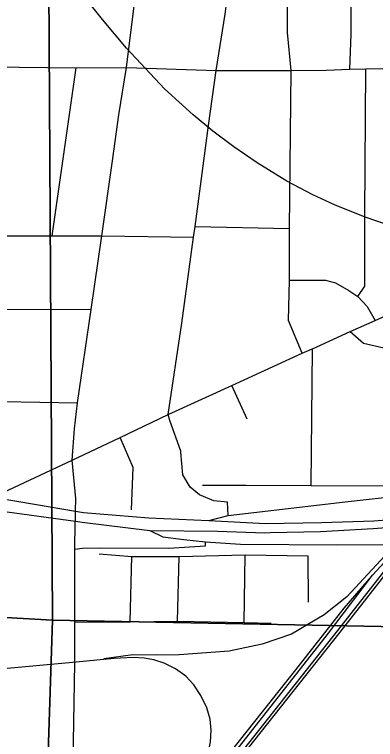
# Model space of a CAD drawing. Extents: x 0 to 34, y 0 to 22.
# Drawn here: x 5.012 to 5.337, y 17.285 to 17.938 of the extents above; entities that cross this region are included whole.
import ezdxf

# ---------------------------------------------------------------- set-up
doc = ezdxf.new("R2010")
doc.units = 0
for name, color, linetype in [('GM_X_City_Street', 7, 'Continuous'), ('GM_X_Interchange_Ramps', 7, 'Continuous'), ('GM_X_Rail_Line', 7, 'Continuous'), ('GM_X_Section', 7, 'Continuous'), ('GM_X_State_Route', 7, 'Continuous'), ('GM_X_US_Route', 7, 'Continuous')]:
    doc.layers.add(name, color=color, linetype=linetype)

msp = doc.modelspace()

# ---------------------------------------------------------------- linework, layer by layer
at = {"layer": 'GM_X_City_Street'}
for p, q in [((5.04565, 17.73894), (5.06718, 17.89019)), ((5.17432, 17.74734), (5.25921, 17.74571)), ((4.89248, 17.67355), (5.08075, 17.67253)), ((5.27862, 17.514), (5.27993, 17.63717)), ((5.22094, 17.57362), (5.20731, 17.60408)), ((5.11579, 17.39114), (5.1172, 17.44988)), ((5.15846, 17.39168), (5.15992, 17.45004)), ((5.21842, 17.3906), (5.2193, 17.45136)), ((5.27635, 17.40895), (5.27602, 17.4507))]:
    msp.add_line(p, q, dxfattribs=at)
for points in [[(5.31331, 17.88916), (5.31458, 17.92078), (5.31459, 17.99596), (5.31522, 18.07525), (5.30739, 18.11062)], [(5.14994, 17.57804), (5.16224, 17.66035), (5.17271, 17.73768), (5.17432, 17.74734), (5.1864, 17.83836), (5.19328, 17.888), (5.20128, 17.9387), (5.20891, 17.99592), (5.21644, 18.05236)], [(5.0637, 17.5368), (5.06575, 17.56497), (5.06839, 17.58844), (5.08075, 17.67253), (5.0902, 17.73896), (5.09994, 17.80647), (5.10566, 17.84806), (5.11257, 17.89073), (5.12, 17.95115), (5.12767, 18.00305)], [(5.27069, 17.63329), (5.25832, 17.6628), (5.25914, 17.69889), (5.25921, 17.74571), (5.2606, 17.88794), (5.25726, 17.92206), (5.25768, 17.99681)], [(4.58363, 17.89219), (4.63004, 17.8916), (4.67381, 17.8916), (4.75452, 17.89122), (4.76556, 17.89113), (4.89381, 17.89047), (4.99001, 17.89113), (5.06718, 17.89019), (5.11257, 17.89073), (5.19328, 17.888), (5.2606, 17.88794), (5.29222, 17.88835), (5.31331, 17.88916), (5.32785, 17.88945), (5.37413, 17.89038), (5.38183, 17.89137), (5.45604, 17.90092), (5.51281, 17.90741)], [(5.32066, 17.68421), (5.32697, 17.69362), (5.32697, 17.75809), (5.32785, 17.88945)], [(4.57788, 17.73464), (4.59132, 17.73883), (4.59938, 17.7394), (4.61015, 17.73981), (4.63265, 17.73943), (4.66723, 17.73919), (4.76474, 17.7396), (4.83056, 17.73835), (4.89284, 17.73974), (4.98861, 17.73894), (5.04565, 17.73894), (5.0902, 17.73896), (5.17271, 17.73768)], [(5.31382, 17.65287), (5.3361, 17.66271), (5.37759, 17.68165), (5.4166, 17.69788), (5.43172, 17.70487), (5.4437, 17.71214), (5.45406, 17.72157), (5.46196, 17.72992), (5.465, 17.73405)], [(5.25914, 17.69889), (5.29155, 17.69912), (5.30056, 17.6967), (5.31269, 17.68976), (5.32066, 17.68421), (5.32898, 17.6752), (5.3361, 17.66271)], [(5.27901, 17.63678), (5.27993, 17.63717), (5.31382, 17.65287)], [(5.31382, 17.65287), (5.3258, 17.64222), (5.3441, 17.63808), (5.41582, 17.63706), (5.49928, 17.63396), (5.53034, 17.63453), (5.53424, 17.63469), (5.54381, 17.6345), (5.55742, 17.63424), (5.5673, 17.63424), (5.57217, 17.63401), (5.57669, 17.63437), (5.67207, 17.63353), (5.73399, 17.63201), (5.7972, 17.63066)], [(5.14994, 17.57804), (5.20731, 17.60408), (5.27069, 17.63329), (5.27901, 17.63678)], [(4.9878, 17.59653), (4.99553, 17.59073), (5.00076, 17.58964), (5.06839, 17.58844)], [(5.0637, 17.5368), (5.10687, 17.55722), (5.14994, 17.57804)], [(5.11704, 17.49192), (5.1185, 17.53011), (5.10687, 17.55722)], [(4.96037, 17.48824), (4.9733, 17.49455), (4.99221, 17.50339), (5.0637, 17.5368)], [(5.06447, 17.25734), (5.0647, 17.28286), (5.06591, 17.35404), (5.06607, 17.39087), (5.06589, 17.4567), (5.06646, 17.48033), (5.0665, 17.48174), (5.06675, 17.4908), (5.06707, 17.50216), (5.0637, 17.5368)], [(5.18104, 17.51436), (5.22007, 17.51436), (5.27862, 17.514), (5.37222, 17.51364)], [(5.08794, 17.45251), (5.1172, 17.44988), (5.15992, 17.45004), (5.2193, 17.45136), (5.27602, 17.4507)], [(5.06607, 17.39087), (5.11579, 17.39114), (5.15846, 17.39168), (5.21842, 17.3906), (5.24273, 17.39006)]]:
    msp.add_lwpolyline(points, dxfattribs=at)
at = {"layer": 'GM_X_Interchange_Ramps'}
for points in [[(5.16154, 17.5439), (5.16146, 17.54503), (5.15137, 17.57265), (5.14994, 17.57804)], [(5.20408, 17.48686), (5.20326, 17.49898), (5.19098, 17.5001), (5.17815, 17.50568), (5.16978, 17.51237), (5.16308, 17.52354), (5.16154, 17.5439)], [(5.06589, 17.4567), (5.07298, 17.45761), (5.08925, 17.45777), (5.15042, 17.45744), (5.18352, 17.45956), (5.18357, 17.4631)]]:
    msp.add_lwpolyline(points, dxfattribs=at)
at = {"layer": 'GM_X_Rail_Line'}
for points in [[(5.34998, 17.74783), (5.32736, 17.75569), (5.29962, 17.76677), (5.28014, 17.7758), (5.25688, 17.78822), (5.22994, 17.80472), (5.20896, 17.81917), (5.19026, 17.83331), (5.1725, 17.84793), (5.14684, 17.87153), (5.1124, 17.90819), (5.09095, 17.93388), (5.07163, 17.95823), (5.0468, 17.99359), (5.00406, 18.0555)], [(5.18611, 17.2315), (5.30463, 17.38192), (5.4279, 17.53919), (5.4633, 17.58845), (5.4731, 17.60062), (5.4855, 17.61669), (5.50235, 17.6374), (5.51452, 17.6504), (5.52534, 17.66153), (5.53679, 17.67204), (5.57612, 17.70513), (5.60213, 17.72437), (5.62002, 17.73717), (5.6479, 17.75467), (5.7024, 17.78898), (5.77784, 17.83755), (5.8846, 17.90634), (5.90298, 17.9175), (5.91963, 17.92652), (5.93087, 17.93169), (5.94753, 17.93809)], [(4.35425, 16.13582), (4.36394, 16.1559), (4.37306, 16.17358), (4.37894, 16.18451), (4.38539, 16.19657), (4.3962, 16.21566), (4.40265, 16.22618), (4.41023, 16.23895), (4.41936, 16.25257), (4.43182, 16.27161), (4.44445, 16.29), (4.45779, 16.30811), (4.46957, 16.32325), (4.70422, 16.62171), (4.84778, 16.80473), (4.95343, 16.93934), (5.08034, 17.10039), (5.11908, 17.14989), (5.18416, 17.23304), (5.30267, 17.38345), (5.42591, 17.54069), (5.4633, 17.58845)], [(5.46307, 17.58898), (5.42473, 17.54014), (5.38275, 17.49159), (5.3106, 17.41377), (5.29035, 17.39753), (5.26101, 17.37996), (5.23457, 17.37091), (5.20487, 17.36457), (5.15978, 17.36131), (5.13913, 17.36113), (5.11831, 17.36131), (5.09208, 17.35766)], [(5.39885, 17.50616), (5.37427, 17.48146), (5.35487, 17.45614), (5.33381, 17.43306)], [(5.14205, 17.18746), (5.16145, 17.21159), (5.29437, 17.38101), (5.33381, 17.43306)], [(5.33381, 17.43306), (5.33087, 17.42983), (5.30818, 17.40353), (5.26445, 17.34796), (5.20592, 17.27365), (5.18159, 17.24208), (5.17681, 17.23592), (5.15975, 17.2152), (5.15011, 17.20049), (5.14205, 17.18746)], [(5.15975, 17.2152), (5.16299, 17.22344), (5.17916, 17.25462), (5.18361, 17.26364), (5.1863, 17.27358), (5.18817, 17.28291), (5.18858, 17.29347), (5.18775, 17.30332), (5.18465, 17.31378), (5.17936, 17.32466), (5.17315, 17.3345), (5.1659, 17.34206), (5.15657, 17.34869), (5.14642, 17.35398), (5.13699, 17.35688), (5.1285, 17.35843), (5.11845, 17.35895), (5.10146, 17.35802), (5.06095, 17.35408), (5.0018, 17.3488)]]:
    msp.add_lwpolyline(points, dxfattribs=at)
at = {"layer": 'GM_X_Section'}
for points in [[(4.05276, 18.48869), (5.03965, 18.48463), (5.04609, 17.39252), (4.04846, 17.44949)], [(5.03965, 18.48463), (5.61791, 18.48139), (5.53096, 18.32812), (5.55642, 18.12958), (5.94095, 17.65517), (5.94104, 17.65505), (5.94524, 17.63735), (5.96217, 17.59121), (6.02854, 17.45475), (6.02664, 17.37374), (5.04609, 17.39252)], [(4.04846, 17.44949), (5.04609, 17.39252), (5.01599, 16.47353), (4.01128, 16.47685)], [(5.04609, 17.39252), (6.02664, 17.37374), (6.0151, 16.4351), (5.01599, 16.47353)]]:
    msp.add_lwpolyline(points, close=True, dxfattribs=at)
at = {"layer": 'GM_X_State_Route'}
for points in [[(5.1865, 17.48246), (5.20408, 17.48686), (5.30915, 17.49915), (5.37124, 17.50632), (5.39079, 17.5096), (5.40943, 17.51497), (5.42643, 17.52112), (5.4419, 17.52803), (5.45659, 17.53548), (5.47183, 17.54645), (5.4828, 17.55621), (5.4907, 17.56432), (5.49804, 17.57376), (5.50397, 17.58242), (5.51098, 17.59306), (5.51932, 17.60907), (5.5265, 17.62464), (5.53034, 17.63453), (5.53065, 17.63568), (5.53276, 17.64221), (5.54155, 17.66567), (5.54686, 17.67278)], [(4.97848, 17.49384), (5.0665, 17.48174), (5.07254, 17.48091), (5.13349, 17.47352)], [(5.13349, 17.47352), (5.14533, 17.46773), (5.16423, 17.46528), (5.18357, 17.4631), (5.21511, 17.46113), (5.3024, 17.46047), (5.37325, 17.46069), (5.41382, 17.46135)]]:
    msp.add_lwpolyline(points, dxfattribs=at)
at = {"layer": 'GM_X_US_Route'}
for points in [[(4.99221, 17.50339), (5.03142, 17.49674), (5.06675, 17.4908), (5.07369, 17.48963), (5.13274, 17.48486), (5.1865, 17.48246), (5.23772, 17.47965), (5.28799, 17.48071), (5.33511, 17.48228), (5.38774, 17.48631)], [(5.24176, 17.47152), (5.28719, 17.47247), (5.33457, 17.47536), (5.39326, 17.47984), (5.4459, 17.48642), (5.48775, 17.493), (5.51522, 17.49782), (5.51993, 17.49851), (5.53617, 17.50103), (5.53838, 17.5014), (5.54995, 17.504), (5.55544, 17.50524), (5.56158, 17.5068), (5.56254, 17.50704)], [(4.97848, 17.49384), (5.0665, 17.48174), (5.07254, 17.48091), (5.13349, 17.47352)], [(5.13349, 17.47352), (5.19429, 17.47273), (5.23692, 17.47142), (5.24176, 17.47152)]]:
    msp.add_lwpolyline(points, dxfattribs=at)

doc.saveas('drawing.dxf')
